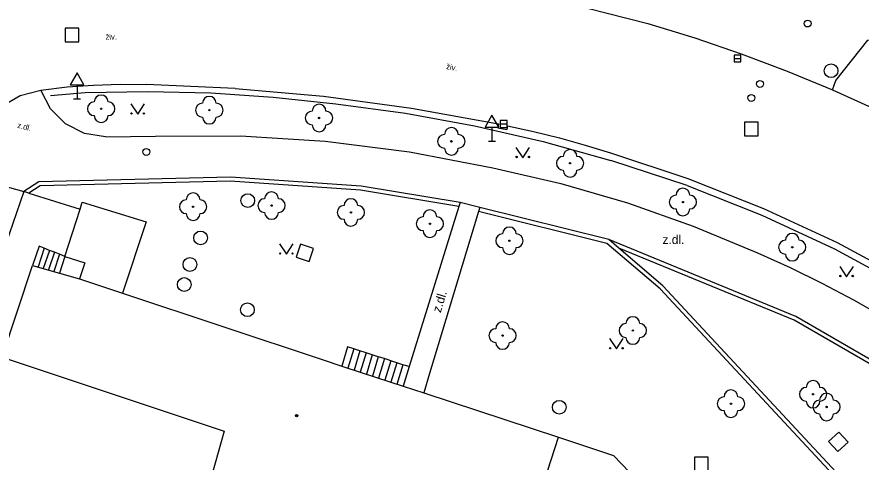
# Model space of a CAD drawing. Extents: x -598932 to -598196, y -1162207 to -1161504.
# Drawn here: x -598811.1 to -598749.6, y -1161575 to -1161542.6 of the extents above; entities that cross this region are included whole.
import ezdxf

# ---------------------------------------------------------------- set-up
doc = ezdxf.new("R2010")
doc.units = 0
for name, color, linetype in [('Level 22', 7, 'Continuous'), ('Level 26', 7, 'Continuous'), ('Level 27', 7, 'Continuous'), ('Level 28', 7, 'Continuous'), ('Level 31', 7, 'Continuous'), ('Level 34', 7, 'Continuous'), ('Level 36', 7, 'Continuous'), ('Level 39', 7, 'Continuous'), ('specificka linie pasportu komunikaci', 7, 'Continuous'), ('TM - budovy zdene_ betonove - NP', 7, 'Continuous'), ('TM - budovy zdene_ betonove - VP', 7, 'Continuous'), ('TM - chodniky - VP', 7, 'Continuous'), ('TM - komunikace - VP', 7, 'Continuous'), ('TM - popis objektu', 7, 'Continuous'), ('TM - popis povrchu', 7, 'Continuous'), ('TM - rozhrani mezi zpev. plochami mezi sebou - VP', 7, 'Continuous'), ('TM - rozhrani ploch obecne - VP', 7, 'Continuous'), ('TM - schody - VP', 7, 'Continuous'), ('TM - vjezd na pozemek', 7, 'Continuous'), ('TM - zabradli - VP', 7, 'Continuous')]:
    doc.layers.add(name, color=color, linetype=linetype)

msp = doc.modelspace()

# ---------------------------------------------------------------- linework, layer by layer
at = {"layer": 'Level 22'}
for centre in [(-598804.95, -1161549.31), (-598797.07, -1161549.41), (-598789.08, -1161549.98), (-598779.44, -1161551.68), (-598770.79, -1161553.28), (-598798.25, -1161556.44), (-598792.54, -1161556.36), (-598762.57, -1161556.1), (-598786.76, -1161556.86), (-598781, -1161557.68), (-598775.21, -1161558.92), (-598754.61, -1161559.39), (-598775.71, -1161565.83), (-598766.22, -1161565.46), (-598753.09, -1161570.1), (-598759.07, -1161570.79), (-598752.11, -1161571.03)]:
    msp.add_circle(centre, 0.05, dxfattribs=at)
for centre, start, end in [((-598804.95, -1161548.81), 0, 180), ((-598797.07, -1161548.91), 0, 180), ((-598805.45, -1161549.31), 90, 270), ((-598804.45, -1161549.31), 270, 90), ((-598797.57, -1161549.41), 90, 270), ((-598796.57, -1161549.41), 270, 90), ((-598789.08, -1161549.48), 0, 180), ((-598804.95, -1161549.81), 180, 0), ((-598789.58, -1161549.98), 90, 270), ((-598788.58, -1161549.98), 270, 90), ((-598797.07, -1161549.91), 180, 0), ((-598789.08, -1161550.48), 180, 0), ((-598779.44, -1161551.18), 0, 180), ((-598779.94, -1161551.68), 90, 270), ((-598778.94, -1161551.68), 270, 90), ((-598779.44, -1161552.18), 180, 0), ((-598770.79, -1161552.78), 0, 180), ((-598771.29, -1161553.28), 90, 270), ((-598770.29, -1161553.28), 270, 90), ((-598770.79, -1161553.78), 180, 0), ((-598792.54, -1161555.86), 0, 180), ((-598762.57, -1161555.6), 0, 180), ((-598798.75, -1161556.44), 90, 270), ((-598798.25, -1161555.94), 0, 180), ((-598797.75, -1161556.44), 270, 90), ((-598793.04, -1161556.36), 90, 270), ((-598792.04, -1161556.36), 270, 90), ((-598786.76, -1161556.36), 0, 180), ((-598763.07, -1161556.1), 90, 270), ((-598762.07, -1161556.1), 270, 90), ((-598787.26, -1161556.86), 90, 270), ((-598786.26, -1161556.86), 270, 90), ((-598762.57, -1161556.6), 180, 0), ((-598798.25, -1161556.94), 180, 0), ((-598792.54, -1161556.86), 180, 0), ((-598781.5, -1161557.68), 90, 270), ((-598781, -1161557.18), 0, 180), ((-598780.5, -1161557.68), 270, 90), ((-598786.76, -1161557.36), 180, 0), ((-598781, -1161558.18), 180, 0), ((-598775.71, -1161558.92), 90, 270), ((-598775.21, -1161558.42), 0, 180), ((-598774.71, -1161558.92), 270, 90), ((-598754.61, -1161558.89), 0, 180), ((-598755.11, -1161559.39), 90, 270), ((-598754.11, -1161559.39), 270, 90), ((-598775.21, -1161559.42), 180, 0), ((-598754.61, -1161559.89), 180, 0), ((-598766.22, -1161564.96), 0, 180), ((-598775.71, -1161565.33), 0, 180), ((-598766.72, -1161565.46), 90, 270), ((-598765.72, -1161565.46), 270, 90), ((-598776.21, -1161565.83), 90, 270), ((-598775.21, -1161565.83), 270, 90), ((-598775.71, -1161566.33), 180, 0), ((-598766.22, -1161565.96), 180, 0), ((-598753.09, -1161569.6), 0, 180), ((-598759.07, -1161570.29), 0, 180), ((-598753.59, -1161570.1), 90, 270), ((-598752.11, -1161570.53), 0, 180), ((-598752.59, -1161570.1), 270, 90), ((-598759.57, -1161570.79), 90, 270), ((-598758.57, -1161570.79), 270, 90), ((-598753.09, -1161570.6), 180, 0), ((-598752.61, -1161571.03), 90, 270), ((-598751.61, -1161571.03), 270, 90), ((-598759.07, -1161571.29), 180, 0), ((-598752.11, -1161571.53), 180, 0)]:
    msp.add_arc(centre, 0.5, start, end, dxfattribs=at)
at = {"layer": 'Level 26'}
for points in [[(-598807.58, -1161544.43), (-598806.58, -1161544.43), (-598806.58, -1161543.43), (-598807.58, -1161543.43)], [(-598758.09, -1161551.29), (-598757.09, -1161551.29), (-598757.09, -1161550.29), (-598758.09, -1161550.29)], [(-598790.752, -1161560.116), (-598789.804, -1161560.432), (-598789.488, -1161559.484), (-598790.436, -1161559.168)], [(-598751.957, -1161573.534), (-598751.276, -1161574.267), (-598750.543, -1161573.586), (-598751.224, -1161572.853)], [(-598761.72, -1161575.69), (-598760.72, -1161575.69), (-598760.72, -1161574.69), (-598761.72, -1161574.69)]]:
    msp.add_lwpolyline(points, close=True, dxfattribs=at)
at = {"layer": 'Level 27'}
for p, q in [((-598758.85, -1161545.65), (-598758.35, -1161545.65)), ((-598775.88, -1161550.41), (-598775.38, -1161550.41))]:
    msp.add_line(p, q, dxfattribs=at)
for points in [[(-598758.85, -1161545.9), (-598758.35, -1161545.9), (-598758.35, -1161545.4), (-598758.85, -1161545.4)], [(-598775.88, -1161550.66), (-598775.38, -1161550.66), (-598775.38, -1161550.16), (-598775.88, -1161550.16)]]:
    msp.add_lwpolyline(points, close=True, dxfattribs=at)
for centre in [(-598751.78, -1161546.54), (-598794.27, -1161556), (-598797.71, -1161558.72), (-598798.48, -1161560.65), (-598798.9, -1161562.11), (-598794.3, -1161563.95), (-598771.58, -1161571.05)]:
    msp.add_circle(centre, 0.5, dxfattribs=at)
at = {"layer": 'Level 28'}
for centre in [(-598753.49, -1161543.1), (-598757.59, -1161548.52), (-598801.66, -1161552.45)]:
    msp.add_circle(centre, 0.25, dxfattribs=at)
at = {"layer": 'Level 31'}
msp.add_circle((-598756.96, -1161547.5), 0.25, dxfattribs=at)
at = {"layer": 'Level 34'}
for p, q in [((-598806.71, -1161547.562), (-598806.71, -1161548.58)), ((-598806.96, -1161548.58), (-598806.46, -1161548.58)), ((-598776.48, -1161550.642), (-598776.48, -1161551.66)), ((-598776.73, -1161551.66), (-598776.23, -1161551.66))]:
    msp.add_line(p, q, dxfattribs=at)
for points in [[(-598807.21, -1161547.562), (-598806.21, -1161547.562), (-598806.71, -1161546.696)], [(-598776.98, -1161550.642), (-598775.98, -1161550.642), (-598776.48, -1161549.776)]]:
    msp.add_lwpolyline(points, close=True, dxfattribs=at)
at = {"layer": 'Level 36'}
for points in [[(-598802.79, -1161548.95), (-598802.29, -1161549.7), (-598801.79, -1161548.95)], [(-598774.74, -1161552.12), (-598774.24, -1161552.87), (-598773.74, -1161552.12)], [(-598791.96, -1161559.15), (-598791.46, -1161559.9), (-598790.96, -1161559.15)], [(-598751.15, -1161560.79), (-598750.65, -1161561.54), (-598750.15, -1161560.79)], [(-598767.92, -1161566.05), (-598767.42, -1161566.8), (-598766.92, -1161566.05)]]:
    msp.add_lwpolyline(points, dxfattribs=at)
for centre in [(-598802.74, -1161549.65), (-598801.841, -1161549.65), (-598774.69, -1161552.82), (-598773.791, -1161552.82), (-598791.91, -1161559.85), (-598791.011, -1161559.85), (-598751.1, -1161561.49), (-598750.201, -1161561.49), (-598767.87, -1161566.75), (-598766.971, -1161566.75)]:
    msp.add_circle(centre, 0.05, dxfattribs=at)
at = {"layer": 'Level 39'}
for radius in [0.09, 0.0398]:
    msp.add_circle((-598790.71, -1161571.66), radius, dxfattribs=at)
at = {"layer": 'specificka linie pasportu komunikaci'}
msp.add_lwpolyline([(-598814.59, -1161554.21), (-598810.58, -1161555.33)], dxfattribs=at)
at = {"layer": 'TM - budovy zdene_ betonove - NP'}
for points in [[(-598807.6, -1161560.06), (-598806.15, -1161560.54)], [(-598806.15, -1161560.54), (-598806.53, -1161561.7)]]:
    msp.add_lwpolyline(points, dxfattribs=at)
at = {"layer": 'TM - budovy zdene_ betonove - VP'}
for points in [[(-598807.6, -1161560.06), (-598806.49, -1161556.61), (-598806.33, -1161556.1), (-598801.68, -1161557.55), (-598803.39, -1161562.74)], [(-598807.6, -1161560.06), (-598807.99, -1161561.28)], [(-598812.17, -1161567.39), (-598809.94, -1161560.72)], [(-598809.94, -1161560.72), (-598807.99, -1161561.28)], [(-598807.99, -1161561.28), (-598806.53, -1161561.7)], [(-598806.53, -1161561.7), (-598803.39, -1161562.74)], [(-598803.39, -1161562.74), (-598788.79, -1161567.6)], [(-598812.17, -1161567.39), (-598795.99, -1161572.78)], [(-598788.79, -1161567.6), (-598787.43, -1161568.05)], [(-598787.43, -1161568.05), (-598786.01, -1161568.52)], [(-598786.01, -1161568.52), (-598782.95, -1161569.52)], [(-598782.95, -1161569.52), (-598781.45, -1161570.01)], [(-598781.45, -1161570.01), (-598771.64, -1161573.23)], [(-598795.99, -1161572.78), (-598797.08, -1161576.67)], [(-598772.41, -1161575.63), (-598771.64, -1161573.23)], [(-598771.64, -1161573.23), (-598767.62, -1161574.57)], [(-598767.62, -1161574.57), (-598758.9, -1161583.64)]]:
    msp.add_lwpolyline(points, dxfattribs=at)
at = {"layer": 'TM - chodniky - VP'}
for points in [[(-598804.63, -1161551.35), (-598806.16, -1161551.11), (-598807.54, -1161550.41), (-598808.64, -1161549.32), (-598809.35, -1161547.95)], [(-598804.63, -1161551.35), (-598801, -1161551.3)], [(-598801, -1161551.3), (-598794.81, -1161551.29), (-598788.63, -1161551.67)], [(-598788.63, -1161551.67), (-598782.49, -1161552.45)], [(-598782.49, -1161552.45), (-598776.41, -1161553.62)], [(-598776.41, -1161553.62), (-598771.47, -1161554.75), (-598766.6, -1161556.16)], [(-598778.81, -1161556.14), (-598786.02, -1161554.94), (-598795.54, -1161554.29), (-598809.49, -1161554.62), (-598810.58, -1161555.33)], [(-598810.21, -1161555.45), (-598810.58, -1161555.33)], [(-598810.21, -1161555.45), (-598806.49, -1161556.61)], [(-598778.9, -1161556.43), (-598782.52, -1161568.09)], [(-598778.81, -1161556.14), (-598778.9, -1161556.43)], [(-598777.37, -1161556.49), (-598777.46, -1161556.78)], [(-598767.98, -1161558.84), (-598777.37, -1161556.49)], [(-598766.6, -1161556.16), (-598761.82, -1161557.85), (-598757.14, -1161559.8)], [(-598777.46, -1161556.78), (-598781.02, -1161568.6), (-598781.45, -1161570.01)], [(-598738.63, -1161574.46), (-598744.94, -1161569.87), (-598754.34, -1161564.43), (-598767.98, -1161558.84)], [(-598757.14, -1161559.8), (-598754.77, -1161560.87)], [(-598754.77, -1161560.87), (-598752.44, -1161562.02), (-598750.15, -1161563.23)], [(-598750.15, -1161563.23), (-598747.89, -1161564.52)], [(-598786.55, -1161566.79), (-598787.01, -1161566.64), (-598787.43, -1161568.05)], [(-598786.1, -1161566.93), (-598786.55, -1161566.79)], [(-598785.65, -1161567.08), (-598786.1, -1161566.93)], [(-598785.2, -1161567.23), (-598785.65, -1161567.08)], [(-598784.76, -1161567.37), (-598785.2, -1161567.23)], [(-598784.31, -1161567.51), (-598784.76, -1161567.37)], [(-598783.86, -1161567.66), (-598784.31, -1161567.51)], [(-598783.41, -1161567.81), (-598783.86, -1161567.66)], [(-598782.97, -1161567.95), (-598783.41, -1161567.81)], [(-598782.52, -1161568.09), (-598782.97, -1161567.95)], [(-598782.52, -1161568.09), (-598782.95, -1161569.52)]]:
    msp.add_lwpolyline(points, dxfattribs=at)
at = {"layer": 'TM - komunikace - VP'}
for points in [[(-598772.58, -1161541.19), (-598765.12, -1161543.09)], [(-598765.12, -1161543.09), (-598761.71, -1161544.15), (-598758.33, -1161545.3), (-598754.98, -1161546.56), (-598751.68, -1161547.92)], [(-598812.18, -1161549.13), (-598810.84, -1161548.35), (-598809.35, -1161547.95)], [(-598809.35, -1161547.95), (-598807.43, -1161547.72), (-598805.5, -1161547.58)], [(-598805.5, -1161547.58), (-598803.57, -1161547.52), (-598801.64, -1161547.54)], [(-598795.19, -1161547.82), (-598801.64, -1161547.54)], [(-598795.19, -1161547.82), (-598788.76, -1161548.4), (-598782.35, -1161549.26), (-598776, -1161550.41)], [(-598751.68, -1161547.92), (-598749.06, -1161549.11), (-598746.48, -1161550.38), (-598743.94, -1161551.73), (-598741.44, -1161553.15)], [(-598776, -1161550.41), (-598776.06, -1161550.69)], [(-598776.06, -1161550.69), (-598775.41, -1161550.82)], [(-598775.35, -1161550.54), (-598775.41, -1161550.82)], [(-598775.35, -1161550.54), (-598773.46, -1161550.96), (-598771.57, -1161551.43), (-598769.7, -1161551.95), (-598767.84, -1161552.52)], [(-598767.84, -1161552.52), (-598762.21, -1161554.38), (-598756.7, -1161556.56), (-598751.33, -1161559.06), (-598746.11, -1161561.87)]]:
    msp.add_lwpolyline(points, dxfattribs=at)
at = {"layer": 'TM - rozhrani mezi zpev. plochami mezi sebou - VP'}
msp.add_lwpolyline([(-598751.68, -1161547.92), (-598751.44, -1161547.24), (-598749.11, -1161544.3), (-598749.01, -1161544.29)], dxfattribs=at)
at = {"layer": 'TM - rozhrani ploch obecne - VP'}
for points in [[(-598778.9, -1161556.43), (-598786.05, -1161555.24), (-598795.55, -1161554.59), (-598809.4, -1161554.92), (-598810.21, -1161555.45)], [(-598777.37, -1161556.49), (-598778.81, -1161556.14)], [(-598768.12, -1161559.11), (-598777.46, -1161556.78)], [(-598767.24, -1161559.47), (-598767.98, -1161558.84)], [(-598809.1, -1161559.47), (-598809.47, -1161559.32), (-598809.94, -1161560.72)], [(-598808.72, -1161559.62), (-598809.1, -1161559.47)], [(-598808.35, -1161559.76), (-598808.72, -1161559.62)], [(-598751.31, -1161576.32), (-598764.24, -1161562.42), (-598768.12, -1161559.11)], [(-598738.84, -1161574.7), (-598745.1, -1161570.12), (-598754.47, -1161564.7), (-598767.24, -1161559.47)], [(-598751.1, -1161576.11), (-598764.03, -1161562.2), (-598767.24, -1161559.47)], [(-598807.98, -1161559.91), (-598808.35, -1161559.76)], [(-598807.6, -1161560.06), (-598807.98, -1161559.91)]]:
    msp.add_lwpolyline(points, dxfattribs=at)
at = {"layer": 'TM - schody - VP'}
for points in [[(-598809.1, -1161559.47), (-598809.55, -1161560.83)], [(-598808.72, -1161559.62), (-598809.17, -1161560.94)], [(-598808.35, -1161559.76), (-598808.79, -1161561.05)], [(-598807.98, -1161559.91), (-598808.4, -1161561.16)], [(-598786.55, -1161566.79), (-598786.97, -1161568.2)], [(-598786.1, -1161566.93), (-598786.52, -1161568.35)], [(-598785.65, -1161567.08), (-598786.08, -1161568.5)], [(-598785.2, -1161567.23), (-598785.63, -1161568.64)], [(-598784.76, -1161567.37), (-598785.18, -1161568.79)], [(-598784.31, -1161567.51), (-598784.74, -1161568.94)], [(-598783.86, -1161567.66), (-598784.29, -1161569.08)], [(-598783.41, -1161567.81), (-598783.84, -1161569.23)], [(-598782.97, -1161567.95), (-598783.4, -1161569.38)]]:
    msp.add_lwpolyline(points, dxfattribs=at)
at = {"layer": 'TM - vjezd na pozemek'}
msp.add_lwpolyline([(-598810.58, -1161555.33), (-598811.65, -1161558.44), (-598812.18, -1161559.98)], dxfattribs=at)
at = {"layer": 'TM - zabradli - VP'}
for points in [[(-598808.63, -1161548.33), (-598806.12, -1161548.12)], [(-598806.12, -1161548.12), (-598801.55, -1161548.04), (-598796.97, -1161548.15), (-598792.41, -1161548.46), (-598787.86, -1161548.96)], [(-598787.86, -1161548.96), (-598782.78, -1161549.64), (-598777.75, -1161550.56), (-598772.75, -1161551.7), (-598767.82, -1161553.07)], [(-598762.27, -1161554.9), (-598767.82, -1161553.07)], [(-598762.27, -1161554.9), (-598756.83, -1161557.05), (-598751.53, -1161559.52), (-598746.38, -1161562.29)]]:
    msp.add_lwpolyline(points, dxfattribs=at)

# ---------------------------------------------------------------- texts
at = {"layer": 'TM - popis objektu'}
for s, rotation, p in [('živ.', 0.74709, (-598804.63, -1161544.28)), ('živ.', 350.15016, (-598779.84, -1161546.41)), ('z.dl.', 345.95427, (-598811.08, -1161550.68))]:
    msp.add_text(s, height=0.4, rotation=rotation, dxfattribs=at).set_placement(p)
at = {"layer": 'TM - popis povrchu'}
msp.add_text('z.dl.', height=0.65, dxfattribs=at).set_placement((-598764.06, -1161559.16))
msp.add_text('z.dl.', height=0.65, dxfattribs=at).set_placement((-598764.06, -1161559.16))
msp.add_text('z.dl.', height=0.65, rotation=72.93, dxfattribs=at).set_placement((-598780.22, -1161564.2))

doc.saveas('drawing.dxf')
